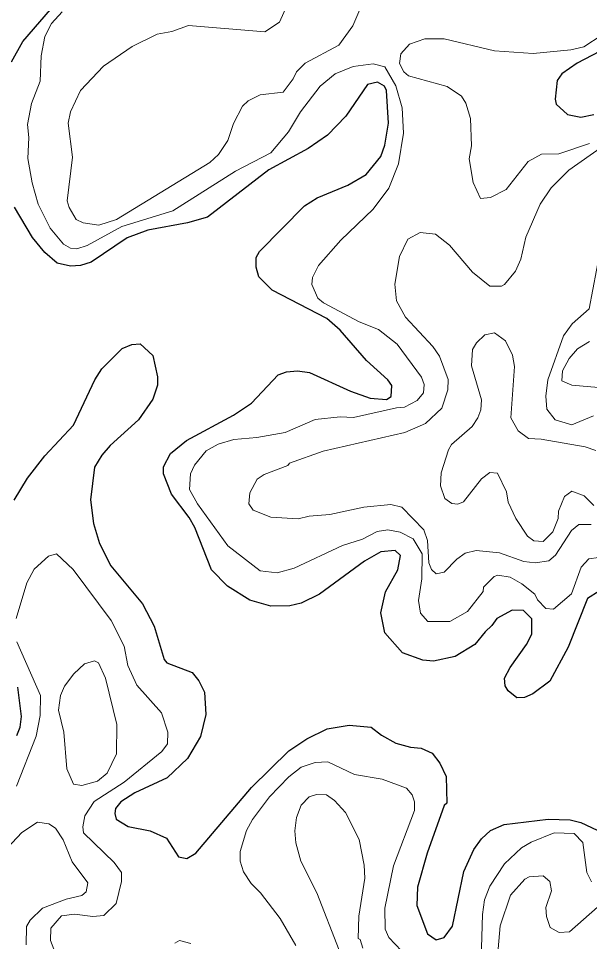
# Model space of a CAD drawing. Extents: x 763.2 to 816.8, y 7896.5 to 7952.7.
# Drawn here: x 780.221 to 782.278, y 7935.931 to 7939.255 of the extents above; entities that cross this region are included whole.
import ezdxf

# ---------------------------------------------------------------- set-up
doc = ezdxf.new("R2010")
doc.units = 0
doc.header["$LTSCALE"] = 0.064
doc.layers.add('1', color=7, linetype='Continuous', lineweight=25)
doc.layers.add('2', color=7, linetype='Continuous', lineweight=13)

msp = doc.modelspace()

# ---------------------------------------------------------------- linework, layer by layer
at = {"layer": '1'}
for points in [[(780.1968, 7939.0994), (780.2366, 7939.1715), (780.5045, 7939.4831)], [(782.3685, 7939.1653), (782.2333, 7939.094), (782.1777, 7939.0559), (782.1611, 7939.0313), (782.1536, 7938.9639), (782.1572, 7938.9461), (782.1981, 7938.9098), (782.2464, 7938.8993), (782.2931, 7938.9089)], [(781.5258, 7937.1151), (781.5434, 7937.1907), (781.5876, 7937.2697), (781.5973, 7937.3216), (781.5783, 7937.3389), (781.5264, 7937.3346), (781.4675, 7937.3011), (781.3055, 7937.1824), (781.2387, 7937.149), (781.1988, 7937.1402), (781.1295, 7937.1389), (781.054, 7937.1603), (780.9741, 7937.2107), (780.9164, 7937.2699), (780.8564, 7937.4222), (780.8364, 7937.4583), (780.7718, 7937.5425), (780.7436, 7937.6147), (780.7435, 7937.6409), (780.7693, 7937.6889), (780.8265, 7937.735), (780.9954, 7937.8262), (781.0605, 7937.8703), (781.1566, 7937.9712), (781.1862, 7937.982), (781.2256, 7937.9867), (781.2693, 7937.9804), (781.4171, 7937.9127), (781.4878, 7937.8883), (781.5471, 7937.8835), (781.563, 7937.8934), (781.5663, 7937.9338), (781.5519, 7937.9535), (781.4741, 7938.0236), (781.3793, 7938.1331), (781.3317, 7938.1742), (781.1345, 7938.2761), (781.087, 7938.3243), (781.077, 7938.3591), (781.0772, 7938.3943), (781.0897, 7938.4163), (781.2512, 7938.58), (781.2971, 7938.6088), (781.4072, 7938.6548), (781.4736, 7938.6929), (781.526, 7938.7578), (781.5403, 7938.7988), (781.5535, 7938.8776), (781.5468, 7938.9958), (781.5398, 7939.0108), (781.5147, 7939.0257), (781.4781, 7939.0171), (781.4003, 7938.9033), (781.3343, 7938.8344), (781.2644, 7938.7863), (781.123, 7938.7099), (780.9016, 7938.5396), (780.8304, 7938.5194), (780.6866, 7938.4931), (780.6129, 7938.4647), (780.4835, 7938.3773), (780.4451, 7938.3649), (780.409, 7938.3634), (780.3601, 7938.3743), (780.3157, 7938.4127), (780.2717, 7938.4668), (780.2076, 7938.5753)], [(780.5215, 7937.9934), (780.5949, 7938.0668), (780.6298, 7938.0805), (780.6595, 7938.0828), (780.7054, 7938.0408), (780.7218, 7937.9646)], [(780.2064, 7937.5208), (780.2541, 7937.5996), (780.3167, 7937.6806), (780.4199, 7937.7904), (780.4965, 7937.9533), (780.5215, 7937.9934)], [(780.7218, 7937.9646), (780.7217, 7937.9344), (780.7051, 7937.8844), (780.6531, 7937.8097), (780.5511, 7937.7173), (780.5215, 7937.6828), (780.4956, 7937.6391), (780.4806, 7937.5219), (780.4913, 7937.4359), (780.5126, 7937.364), (780.554, 7937.2842), (780.668, 7937.147), (780.7103, 7937.0665), (780.7462, 7936.9465), (780.755, 7936.9352), (780.8465, 7936.9001), (780.8712, 7936.8698), (780.8912, 7936.8291), (780.8961, 7936.7485), (780.8766, 7936.6696), (780.8304, 7936.59), (780.7564, 7936.521), (780.6399, 7936.4667), (780.5894, 7936.4338), (780.5712, 7936.4106), (780.5679, 7936.3916), (780.5727, 7936.3714), (780.6169, 7936.3452), (780.6956, 7936.3302), (780.7549, 7936.3034), (780.7973, 7936.2356), (780.8278, 7936.2306), (780.8595, 7936.2494), (781.0604, 7936.4863), (781.1953, 7936.6178), (781.2594, 7936.6606), (781.3334, 7936.6966), (781.4122, 7936.7099), (781.491, 7936.7031), (781.5289, 7936.6738), (781.5806, 7936.6457), (781.6332, 7936.631), (781.6718, 7936.6275), (781.7105, 7936.6098), (781.7391, 7936.5735), (781.7618, 7936.5249), (781.7638, 7936.4287), (781.7545, 7936.4207), (781.6935, 7936.2489), (781.6586, 7936.1266), (781.6557, 7936.0609), (781.6937, 7935.9585), (781.7256, 7935.9377), (781.7538, 7935.9454), (781.7838, 7935.9859), (781.825, 7936.1832), (781.8613, 7936.2619), (781.8888, 7936.3007), (781.9211, 7936.3313), (781.9703, 7936.3529), (782.1287, 7936.3713), (782.2084, 7936.3695), (782.2464, 7936.36), (782.3662, 7936.3038)], [(782.3122, 7937.1925), (782.2698, 7937.1659), (782.201, 7936.991), (782.135, 7936.8681), (782.073, 7936.8226), (782.0433, 7936.8103), (782.0161, 7936.8087), (781.9844, 7936.8333), (781.9737, 7936.8523), (781.9719, 7936.8789), (781.9915, 7936.918), (782.051, 7937.0002), (782.0701, 7937.038), (782.0703, 7937.0934), (782.0403, 7937.1235), (781.999, 7937.1248), (781.9432, 7937.0941), (781.9261, 7937.0693), (781.9023, 7937.0467), (781.865, 7937.0003), (781.7942, 7936.9569)], [(781.7942, 7936.9569), (781.7154, 7936.9402), (781.6769, 7936.9447), (781.6045, 7936.9705), (781.541, 7937.0429), (781.5258, 7937.1151)], [(780.2152, 7936.6732), (780.227, 7936.7027), (780.232, 7936.7419), (780.2189, 7936.8471)]]:
    msp.add_lwpolyline(points, dxfattribs=at)
at = {"layer": '2'}
for points in [[(781.4651, 7939.3208), (781.4249, 7939.2287), (781.3746, 7939.1592), (781.2533, 7939.0935), (781.2225, 7939.0627), (781.2108, 7939.0373), (781.1748, 7938.9894), (781.0917, 7938.9804), (781.0487, 7938.9589), (781.0281, 7938.9388), (780.9953, 7938.8773), (780.9753, 7938.8161), (780.9413, 7938.7651), (780.9106, 7938.7362), (780.574, 7938.5309), (780.5102, 7938.511), (780.4547, 7938.5187), (780.4295, 7938.5312), (780.4039, 7938.5739), (780.3967, 7938.5983), (780.4161, 7938.7553), (780.4, 7938.8783), (780.4089, 7938.9193), (780.4443, 7938.9959), (780.5269, 7939.0834), (780.6306, 7939.1541), (780.7205, 7939.198), (780.7733, 7939.2078), (780.8337, 7939.2292), (781.1086, 7939.2064), (781.1613, 7939.2415), (781.2345, 7939.4062)], [(781.5797, 7939.0124), (781.5402, 7939.0811), (781.4983, 7939.0911), (781.4262, 7939.0822), (781.3617, 7939.0559), (781.3071, 7939.0107), (781.2363, 7938.9192), (781.1942, 7938.8468), (781.1297, 7938.7714), (781.0033, 7938.7057), (780.7767, 7938.5625), (780.5932, 7938.5058), (780.4683, 7938.4369), (780.4317, 7938.426), (780.4087, 7938.4279), (780.3833, 7938.4422), (780.3352, 7938.4999), (780.2919, 7938.5869), (780.2704, 7938.6629), (780.2553, 7938.7502), (780.2586, 7938.8267), (780.2537, 7938.8734), (780.2682, 7938.9493), (780.2995, 7939.0288), (780.3029, 7939.1208), (780.3163, 7939.1905), (780.34, 7939.2372), (780.379, 7939.2791)], [(782.3225, 7939.1966), (782.2571, 7939.1523), (782.2103, 7939.1421), (782.0743, 7939.1291), (781.9355, 7939.1389), (781.754, 7939.1816), (781.685, 7939.1816), (781.6298, 7939.1625), (781.5979, 7939.1282), (781.593, 7939.0926), (781.6094, 7939.0623), (781.6255, 7939.0482), (781.7648, 7939.0099), (781.8165, 7938.9755), (781.8316, 7938.9501), (781.8491, 7938.8947)], [(781.4981, 7938.5688), (781.5547, 7938.6436), (781.5892, 7938.7317), (781.6078, 7938.8417), (781.6027, 7938.9335), (781.5797, 7939.0124)], [(781.8491, 7938.8947), (781.8526, 7938.7961), (781.8445, 7938.7499), (781.8582, 7938.6648), (781.8845, 7938.6068), (781.9212, 7938.61)], [(781.9212, 7938.61), (781.9769, 7938.639), (782.0571, 7938.7395), (782.1045, 7938.7667), (782.1675, 7938.7675), (782.278, 7938.8043)], [(781.6874, 7937.7966), (781.7457, 7937.8521), (781.7671, 7937.9178), (781.769, 7937.955), (781.7371, 7938.0394), (781.7129, 7938.0739), (781.6144, 7938.1788), (781.582, 7938.2386), (781.5766, 7938.2984), (781.5932, 7938.3984), (781.623, 7938.4604), (781.6675, 7938.4845), (781.7231, 7938.4778), (781.7737, 7938.4389), (781.8565, 7938.3414), (781.9187, 7938.2911), (781.9602, 7938.291), (781.972, 7938.2971), (782.0109, 7938.3449), (782.0301, 7938.3885), (782.0485, 7938.4674), (782.1, 7938.5864), (782.1397, 7938.6454), (782.2033, 7938.7088), (782.3243, 7938.7937)], [(782.3096, 7937.3145), (782.2751, 7937.3094), (782.2472, 7937.2797), (782.2128, 7937.1826), (782.1475, 7937.1275), (782.1207, 7937.1303), (782.0899, 7937.1613), (782.0809, 7937.1814), (782.0344, 7937.2196), (781.9918, 7937.2431), (781.9474, 7937.2506), (781.9343, 7937.2451), (781.8961, 7937.2069), (781.8946, 7937.1921), (781.8378, 7937.1192), (781.7744, 7937.0835), (781.6955, 7937.0829), (781.6685, 7937.1132), (781.6621, 7937.1585), (781.6734, 7937.2368), (781.6749, 7937.3271), (781.6426, 7937.3815), (781.5961, 7937.4049), (781.5509, 7937.4132), (781.5125, 7937.4081), (781.4596, 7937.3795), (781.3886, 7937.3571), (781.214, 7937.2761), (781.1525, 7937.2589), (781.0919, 7937.2662), (780.9754, 7937.3559), (780.8656, 7937.5068), (780.8373, 7937.5592), (780.8405, 7937.6153), (780.8551, 7937.6464), (780.8977, 7937.6984), (780.9406, 7937.7222), (780.9966, 7937.7384), (781.0792, 7937.7456), (781.1817, 7937.7639), (781.2896, 7937.811), (781.3793, 7937.8208), (781.4276, 7937.8179), (781.5825, 7937.8535), (781.6118, 7937.8551), (781.6573, 7937.8788), (781.68, 7937.9071), (781.6816, 7937.9374), (781.672, 7937.9633), (781.5848, 7938.0818), (781.5174, 7938.1347), (781.4477, 7938.1631), (781.3191, 7938.231), (781.2993, 7938.248), (781.2776, 7938.2966), (781.2803, 7938.3225), (781.3022, 7938.3649), (781.3821, 7938.4564), (781.4981, 7938.5688)], [(782.3163, 7938.4181), (782.2762, 7938.2095), (782.2154, 7938.1556), (782.1842, 7938.112), (782.1273, 7937.954), (782.1206, 7937.8948), (782.124, 7937.8477), (782.154, 7937.8094), (782.2144, 7937.7915), (782.2918, 7937.8237)], [(782.293, 7937.5017), (782.2584, 7937.5364), (782.2139, 7937.5526), (782.1872, 7937.5333), (782.1653, 7937.4809), (782.1647, 7937.4546), (782.1453, 7937.4058), (782.1105, 7937.371), (782.0774, 7937.3742), (782.0546, 7937.3908), (782.0121, 7937.4545), (781.9845, 7937.513), (781.9787, 7937.5504), (781.9462, 7937.6181), (781.9186, 7937.6201), (781.8889, 7937.5973), (781.8233, 7937.5145), (781.8029, 7937.5055), (781.7813, 7937.508), (781.7561, 7937.5265), (781.7414, 7937.5725), (781.7428, 7937.6194), (781.7692, 7937.7015), (781.7811, 7937.7209), (781.8548, 7937.7856), (781.8752, 7937.8169), (781.8856, 7937.8462), (781.8886, 7937.8815), (781.8526, 7938.004), (781.8564, 7938.063), (781.8711, 7938.0867), (781.9008, 7938.1155), (781.9357, 7938.1231), (781.9745, 7938.0945), (782.0004, 7938.0431), (782.007, 7938.0019), (781.994, 7937.8171), (782.0205, 7937.7702), (782.0582, 7937.7422), (782.1031, 7937.7401), (782.2616, 7937.712), (782.3002, 7937.6989)], [(782.2779, 7938.0923), (782.2348, 7938.0648), (782.2039, 7938.0306), (782.1805, 7937.9862), (782.1781, 7937.9502), (782.2138, 7937.9344), (782.3095, 7937.9261)], [(781.1978, 7937.6535), (781.3189, 7937.6971), (781.6126, 7937.7641), (781.6874, 7937.7966)], [(781.0508, 7937.5078), (781.0542, 7937.5471), (781.0803, 7937.5957), (781.106, 7937.6134), (781.191, 7937.6448), (781.1978, 7937.6535)], [(782.283, 7937.4328), (782.2389, 7937.4328), (782.2121, 7937.4109), (782.1546, 7937.3224), (782.1309, 7937.3017), (782.0818, 7937.2951), (782.0407, 7937.2999), (781.9539, 7937.3312), (781.8692, 7937.3392), (781.8297, 7937.3295), (781.8001, 7937.3081), (781.7545, 7937.261), (781.7258, 7937.2557), (781.708, 7937.2706), (781.6987, 7937.2952), (781.6947, 7937.3755), (781.6806, 7937.4135), (781.6022, 7937.4956), (781.5624, 7937.5051), (781.4649, 7937.4953), (781.343, 7937.4685), (781.2684, 7937.4627), (781.2281, 7937.4528), (781.1302, 7937.4592), (781.0666, 7937.4849), (781.0508, 7937.5078)], [(780.6016, 7936.9949), (780.5551, 7937.0876), (780.4179, 7937.2703), (780.3578, 7937.3274), (780.3293, 7937.3193), (780.2783, 7937.2719), (780.2514, 7937.2229), (780.2128, 7937.0942)], [(780.2149, 7937.0099), (780.301, 7936.8174), (780.2995, 7936.7445), (780.2853, 7936.6702), (780.2139, 7936.4907)], [(780.7579, 7936.6428), (780.7596, 7936.6852), (780.7367, 7936.7542), (780.6481, 7936.8542), (780.6155, 7936.9246), (780.6016, 7936.9949)], [(780.3491, 7935.903), (780.3365, 7935.9348), (780.3375, 7935.9796), (780.3759, 7936.023), (780.4235, 7936.0296), (780.4886, 7936.0214), (780.5289, 7936.0253), (780.5734, 7936.0678), (780.5921, 7936.1469), (780.5919, 7936.18), (780.5654, 7936.2158), (780.456, 7936.3225), (780.4526, 7936.3441), (780.4597, 7936.3842), (780.4938, 7936.4352), (780.6019, 7936.5045), (780.7373, 7936.6151), (780.7579, 7936.6428)], [(781.6, 7935.8975), (781.5551, 7935.9457), (781.5417, 7935.9755), (781.5404, 7936.0516), (781.5712, 7936.2041), (781.6471, 7936.4027), (781.6473, 7936.4341), (781.6394, 7936.4588), (781.619, 7936.4829), (781.5305, 7936.5159), (781.4313, 7936.5327), (781.3347, 7936.5782), (781.2895, 7936.5756), (781.2387, 7936.559), (781.195, 7936.5236), (781.125, 7936.4523), (781.0642, 7936.3703), (781.0428, 7936.3309), (781.0195, 7936.2547), (781.0198, 7936.2204), (781.0314, 7936.1819), (781.0589, 7936.1397), (781.0932, 7936.1068), (781.1631, 7936.0135), (781.2195, 7935.9167)], [(781.4611, 7935.9069), (781.4516, 7935.9384), (781.4449, 7935.942), (781.4468, 7936.022), (781.4679, 7936.1594), (781.4664, 7936.2061), (781.4481, 7936.2981), (781.3984, 7936.3962), (781.3596, 7936.4387), (781.3304, 7936.4597), (781.2946, 7936.4601), (781.2677, 7936.4516), (781.2394, 7936.4215), (781.222, 7936.3778), (781.2167, 7936.3296), (781.2203, 7936.2861), (781.2386, 7936.2204), (781.2955, 7936.1068), (781.3757, 7935.9004)], [(780.2489, 7935.9197), (780.2504, 7935.9849), (780.2635, 7936.0082), (780.3079, 7936.0508), (780.3933, 7936.0837), (780.4493, 7936.0972), (780.4653, 7936.1102), (780.4705, 7936.1421), (780.4147, 7936.2186), (780.3819, 7936.2969), (780.3543, 7936.3393), (780.3307, 7936.3547), (780.2895, 7936.3611), (780.2334, 7936.3236), (780.1438, 7936.229)], [(782.2851, 7936.1457), (782.2684, 7936.1798), (782.2531, 7936.2877), (782.2223, 7936.3203), (782.1506, 7936.3225), (782.067, 7936.2894), (782.0324, 7936.2688), (781.9719, 7936.2114), (781.9187, 7936.1305), (781.899, 7936.0811), (781.8919, 7936.0289), (781.8838, 7935.7478)], [(782.357, 7936.0989), (782.2057, 7935.9665), (782.1684, 7935.9634), (782.136, 7935.9816), (782.1223, 7936.0214), (782.1207, 7936.0541), (782.1401, 7936.1141), (782.1346, 7936.1471), (782.111, 7936.1675), (782.0599, 7936.164), (782.0442, 7936.1555), (781.9936, 7936.0978), (781.9552, 7935.9875), (781.9315, 7935.7097)], [(780.8418, 7935.9242), (780.8014, 7935.9343), (780.7845, 7935.9257)]]:
    msp.add_lwpolyline(points, dxfattribs=at)
msp.add_lwpolyline([(780.5754, 7936.7122), (780.5344, 7936.8798), (780.5094, 7936.935), (780.4946, 7936.9414), (780.4589, 7936.9312), (780.4212, 7936.8956), (780.3872, 7936.851), (780.3723, 7936.8164), (780.3656, 7936.7642), (780.385, 7936.6846), (780.3952, 7936.553), (780.4199, 7936.4983), (780.4492, 7936.493), (780.5059, 7936.5084), (780.541, 7936.5374), (780.5739, 7936.6065)], close=True, dxfattribs=at)

doc.saveas('drawing.dxf')
